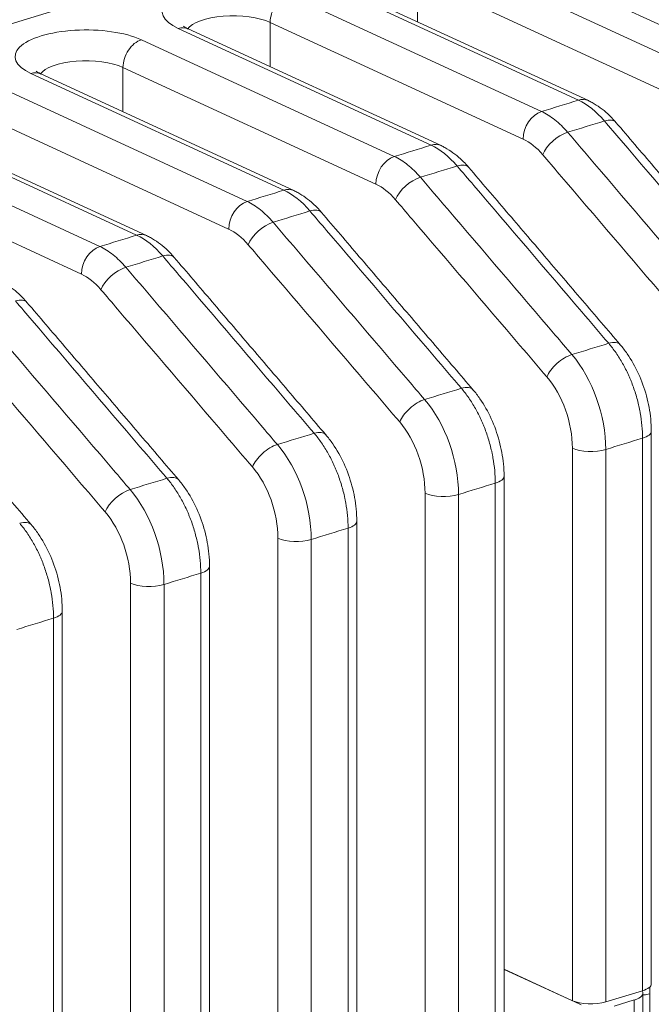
# Model space of a CAD drawing. Header units: millimetres. Extents: x 990 to 1809, y 0 to 562.
# Tile 512 of 550: x 1672 to 1685, y 150 to 171. Entities that reach past the tile are written whole.
import ezdxf

# ---------------------------------------------------------------- set-up
doc = ezdxf.new("R2010")
doc.units = ezdxf.units.MM
doc.layers.add('1', color=7, linetype='Continuous', true_color=0xffffff)

msp = doc.modelspace()

# ---------------------------------------------------------------- linework, layer by layer
at = {"layer": '1', "color": 7, "linetype": 'Continuous', "lineweight": 18}
for p, q in [((1721.609, 186.223), (1659.527, 167.255)), ((1686.963, 170.373), (1681.633, 172.831)), ((1680.858, 172.594), (1686.187, 170.136)), ((1685.799, 169.554), (1680.47, 172.012)), ((1680.47, 172.012), (1680.47, 171.076)), ((1683.86, 169.425), (1678.531, 171.883)), ((1684.07, 169.416), (1678.74, 171.874)), ((1677.755, 171.647), (1683.085, 169.188)), ((1680.758, 168.477), (1675.429, 170.936)), ((1680.967, 168.468), (1675.638, 170.926)), ((1682.697, 168.606), (1677.368, 171.065)), ((1677.368, 171.065), (1677.368, 170.128)), ((1674.653, 170.699), (1679.982, 168.24)), ((1679.595, 167.658), (1674.265, 170.117)), ((1674.265, 170.117), (1674.265, 169.18)), ((1677.656, 167.529), (1672.326, 169.988)), ((1677.865, 167.52), (1672.536, 169.978)), ((1671.551, 169.751), (1676.88, 167.292)), ((1676.492, 166.71), (1671.163, 169.169)), ((1674.553, 166.581), (1669.224, 169.04)), ((1674.763, 166.572), (1669.433, 169.03)), ((1668.448, 168.803), (1673.778, 166.344)), ((1673.39, 165.763), (1668.06, 168.221)), ((1685.397, 150.811), (1685.397, 162.452)), ((1685.212, 150.666), (1685.212, 162.306)), ((1683.733, 150.456), (1683.733, 162.096)), ((1684.437, 162.069), (1684.437, 150.429)), ((1682.294, 149.864), (1682.294, 161.504)), ((1682.11, 149.718), (1682.11, 161.358)), ((1680.631, 149.508), (1680.631, 161.148)), ((1681.334, 161.121), (1681.334, 149.481)), ((1679.192, 148.916), (1679.192, 160.556)), ((1679.008, 148.77), (1679.008, 160.41)), ((1677.529, 148.56), (1677.529, 160.2)), ((1678.232, 160.173), (1678.232, 148.533)), ((1676.09, 147.968), (1676.09, 159.608)), ((1675.905, 147.822), (1675.905, 159.462)), ((1674.426, 147.612), (1674.426, 159.252)), ((1675.13, 159.225), (1675.13, 147.585)), ((1672.803, 146.874), (1672.803, 158.514)), ((1672.987, 147.02), (1672.987, 158.66)), ((1682.294, 151.12), (1683.733, 150.456)), ((1682.294, 151.11), (1683.642, 150.498)), ((1685.212, 150.666), (1684.437, 150.429)), ((1685.221, 129.819), (1685.221, 150.619)), ((1685.366, 150.602), (1685.33, 150.591)), ((1685.366, 150.747), (1685.366, 150.218)), ((1683.758, 150.446), (1683.921, 150.371)), ((1685.036, 150.471), (1684.613, 150.341)), ((1685.036, 129.673), (1685.036, 150.471))]:
    msp.add_line(p, q, dxfattribs=at)
for centre, major_axis, ratio, start_param, end_param in [((1676.592, 171.291), (1.5, 0), 0.375419, 0.683124, 3.824717), ((1677.755, 171.183), (0.209, 0.454), 0.718873, 0.57051, 2.141307), ((1676.592, 170.828), (-1, 0), 0.375419, 3.824717, 6.028397), ((1673.49, 170.343), (1.5, 0), 0.375419, 0.683124, 3.824717), ((1675.429, 170.472), (-0.209, -0.454), 0.718873, 3.141585, 3.712103), ((1674.653, 170.235), (0.209, 0.454), 0.718873, 0.57051, 2.141307), ((1673.49, 169.88), (-1, 0), 0.375419, 3.824717, 6.028397), ((1672.326, 169.524), (-0.209, -0.454), 0.718873, 3.141585, 3.712103), ((1683.86, 168.962), (0.209, 0.454), 0.718873, 6.283178, 6.853696), ((1683.86, 167.571), (0.584, -1.913), 0.585049, 2.210557, 2.660317), ((1683.085, 168.725), (-0.209, -0.454), 0.718873, 3.712103, 5.282899), ((1684.272, 168.633), (-0.38, -0.325), 0.484169, 3.141982, 3.980002), ((1683.496, 168.397), (-0.38, -0.325), 0.484169, 3.980002, 5.550798), ((1680.758, 168.014), (0.209, 0.454), 0.718873, 6.283178, 6.853696), ((1680.758, 166.623), (0.584, -1.913), 0.585049, 2.210558, 2.660317), ((1682.697, 167.216), (0.438, -1.435), 0.585049, 2.210557, 2.660317), ((1679.982, 167.777), (-0.209, -0.454), 0.718873, 3.712103, 5.282899), ((1681.17, 167.686), (-0.38, -0.325), 0.484169, 3.141982, 3.980002), ((1679.595, 166.268), (0.438, -1.435), 0.585049, 2.210558, 2.660317), ((1680.394, 167.449), (-0.38, -0.325), 0.484169, 3.980002, 5.550798), ((1677.656, 167.066), (0.209, 0.454), 0.718873, 6.283178, 6.853696), ((1677.656, 165.676), (0.584, -1.913), 0.585049, 2.210558, 2.660317), ((1676.88, 166.829), (-0.209, -0.454), 0.718873, 3.712103, 5.282899), ((1678.067, 166.738), (-0.38, -0.325), 0.484169, 3.141983, 3.980002), ((1677.292, 166.501), (-0.38, -0.325), 0.484169, 3.980002, 5.550798), ((1674.553, 166.118), (0.209, 0.454), 0.718873, 6.283178, 6.853696), ((1674.553, 164.728), (0.584, -1.913), 0.585049, 2.210558, 2.660317), ((1676.492, 165.32), (0.438, -1.435), 0.585049, 2.210558, 2.660317), ((1673.778, 165.881), (-0.209, -0.454), 0.718873, 3.712103, 5.282899), ((1674.965, 165.79), (-0.38, -0.325), 0.484169, 3.141983, 3.980002), ((1673.39, 164.372), (0.438, -1.435), 0.585049, 2.210558, 2.660317), ((1674.189, 165.553), (-0.38, -0.325), 0.484169, 3.980002, 5.550798), ((1671.862, 164.842), (-0.38, -0.325), 0.484169, 3.141983, 3.980002), ((1684.362, 163.95), (-0.38, -0.325), 0.484169, 3.141958, 3.980002), ((1683.586, 163.713), (0.38, 0.325), 0.484169, 0.838409, 2.409206), ((1683.174, 162.651), (-0.584, 1.913), 0.585049, 4.231114, 5.35215), ((1682.787, 162.533), (0.438, -1.435), 0.585049, 1.089521, 2.210558), ((1681.259, 163.003), (-0.38, -0.325), 0.484169, 3.141958, 3.980002), ((1680.484, 162.766), (0.38, 0.325), 0.484169, 0.838409, 2.409206), ((1680.072, 161.703), (-0.584, 1.913), 0.585049, 4.231114, 5.35215), ((1679.684, 161.585), (0.438, -1.435), 0.585049, 1.089521, 2.210558), ((1678.157, 162.055), (-0.38, -0.325), 0.484169, 3.141958, 3.980002), ((1684.897, 162.452), (-0.5, 0), 0.375419, 2.25392, 3.141124), ((1677.381, 161.818), (0.38, 0.325), 0.484169, 0.838409, 2.409206), ((1676.97, 160.756), (-0.584, 1.913), 0.585049, 4.231114, 5.35215), ((1684.121, 162.215), (0.5, 0), 0.375419, 3.824717, 5.395513), ((1676.582, 160.637), (0.438, -1.435), 0.585049, 1.089521, 2.210558), ((1675.054, 161.107), (-0.38, -0.325), 0.484169, 3.141959, 3.980003), ((1681.794, 161.504), (-0.5, 0), 0.375419, 2.25392, 3.141124), ((1674.279, 160.87), (0.38, 0.325), 0.484169, 0.838409, 2.409205), ((1673.867, 159.808), (-0.584, 1.913), 0.585049, 4.231114, 5.35215), ((1681.019, 161.267), (0.5, 0), 0.375419, 3.824717, 5.395513), ((1673.479, 159.689), (0.438, -1.435), 0.585049, 1.089521, 2.210558), ((1671.952, 160.159), (-0.38, -0.325), 0.484169, 3.141958, 3.980002), ((1678.692, 160.556), (-0.5, 0), 0.375419, 2.253921, 3.141125), ((1677.916, 160.319), (0.5, 0), 0.375419, 3.824717, 5.395513), ((1675.59, 159.608), (-0.5, 0), 0.375419, 2.253921, 3.141125), ((1674.814, 159.371), (0.5, 0), 0.375419, 3.824717, 5.395513), ((1672.487, 158.66), (-0.5, 0), 0.375419, 2.253921, 3.141125), ((1684.897, 150.811), (-0.5, 0), 0.375419, 2.25392, 3.141593), ((1684.721, 150.624), (-0.5, 0.006), 0.38792, 2.258584, 3.378942), ((1685.33, 151.054), (0.209, 0.454), 0.71869, 3.425128, 3.711234), ((1684.121, 150.574), (-0.5, 0), 0.375419, 0.683124, 2.25392)]:
    msp.add_ellipse(centre, major_axis=major_axis, ratio=ratio, start_param=start_param, end_param=end_param, dxfattribs=at)
for points, knots in [([(1675.638, 170.926), (1675.608, 170.942), (1675.559, 170.966), (1675.541, 170.983), (1675.541, 170.983)], [0, 0, 0, 0, 0.470776, 1, 1, 1, 1]), ([(1672.536, 169.978), (1672.506, 169.994), (1672.457, 170.018), (1672.439, 170.035), (1672.439, 170.036)], [0, 0, 0, 0, 0.470776, 1, 1, 1, 1]), ([(1684.652, 168.958), (1684.597, 169.023), (1684.442, 169.184), (1684.242, 169.331), (1684.097, 169.403), (1684.07, 169.416)], [0, 0, 0, 0, 0.324459, 0.872047, 1, 1, 1, 1]), ([(1683.085, 169.188), (1683.132, 169.166), (1683.18, 169.14), (1683.273, 169.082), (1683.32, 169.049), (1683.411, 168.976), (1683.457, 168.936), (1683.547, 168.848), (1683.591, 168.801), (1683.634, 168.751)], [0, 0, 0, 0, 0.25, 0.25, 0.5, 0.5, 0.75, 0.75, 1, 1, 1, 1]), ([(1687.601, 165.252), (1687.412, 165.474), (1687.222, 165.696), (1686.275, 166.804), (1685.517, 167.691), (1684.642, 168.715), (1684.526, 168.851), (1684.409, 168.988)], [0, 0, 0, 0, 0.178082, 0.178082, 0.890408, 0.890408, 1, 1, 1, 1]), ([(1683.634, 168.751), (1683.823, 168.529), (1684.013, 168.307), (1684.96, 167.198), (1685.718, 166.312), (1686.592, 165.288), (1686.709, 165.152), (1686.826, 165.015)], [0, 0, 0, 0, 0.178082, 0.178082, 0.890408, 0.890408, 1, 1, 1, 1]), ([(1681.55, 168.01), (1681.494, 168.075), (1681.339, 168.236), (1681.139, 168.383), (1680.995, 168.455), (1680.967, 168.468)], [0, 0, 0, 0, 0.324459, 0.872047, 1, 1, 1, 1]), ([(1679.982, 168.24), (1680.03, 168.218), (1680.077, 168.192), (1680.171, 168.134), (1680.217, 168.101), (1680.309, 168.028), (1680.354, 167.988), (1680.444, 167.9), (1680.488, 167.853), (1680.531, 167.803)], [0, 0, 0, 0, 0.25, 0.25, 0.5, 0.5, 0.75, 0.75, 1, 1, 1, 1]), ([(1686.301, 164.543), (1686.111, 164.765), (1685.922, 164.986), (1684.974, 166.095), (1684.216, 166.982), (1683.342, 168.005), (1683.225, 168.142), (1683.109, 168.278)], [0, 0, 0, 0, 0.178082, 0.178082, 0.890408, 0.890408, 1, 1, 1, 1]), ([(1684.499, 164.304), (1684.309, 164.526), (1684.12, 164.748), (1683.172, 165.857), (1682.415, 166.743), (1681.54, 167.767), (1681.423, 167.903), (1681.307, 168.04)], [0, 0, 0, 0, 0.178082, 0.178082, 0.890408, 0.890408, 1, 1, 1, 1]), ([(1680.531, 167.803), (1680.721, 167.581), (1680.91, 167.359), (1681.858, 166.251), (1682.616, 165.364), (1683.49, 164.34), (1683.607, 164.204), (1683.723, 164.067)], [0, 0, 0, 0, 0.178082, 0.178082, 0.890408, 0.890408, 1, 1, 1, 1]), ([(1678.447, 167.063), (1678.392, 167.128), (1678.237, 167.288), (1678.037, 167.435), (1677.893, 167.507), (1677.865, 167.52)], [0, 0, 0, 0, 0.324459, 0.872047, 1, 1, 1, 1]), ([(1676.88, 167.292), (1676.928, 167.27), (1676.975, 167.245), (1677.068, 167.186), (1677.115, 167.153), (1677.206, 167.08), (1677.252, 167.04), (1677.342, 166.952), (1677.386, 166.905), (1677.429, 166.855)], [0, 0, 0, 0, 0.25, 0.25, 0.5, 0.5, 0.75, 0.75, 1, 1, 1, 1]), ([(1683.198, 163.595), (1683.009, 163.817), (1682.819, 164.038), (1681.872, 165.147), (1681.114, 166.034), (1680.239, 167.057), (1680.123, 167.194), (1680.006, 167.33)], [0, 0, 0, 0, 0.178082, 0.178082, 0.890408, 0.890408, 1, 1, 1, 1]), ([(1681.396, 163.357), (1681.207, 163.578), (1681.017, 163.8), (1680.07, 164.909), (1679.312, 165.796), (1678.438, 166.819), (1678.321, 166.955), (1678.204, 167.092)], [0, 0, 0, 0, 0.178082, 0.178082, 0.890408, 0.890408, 1, 1, 1, 1]), ([(1677.429, 166.855), (1677.618, 166.633), (1677.808, 166.411), (1678.755, 165.303), (1679.513, 164.416), (1680.388, 163.392), (1680.504, 163.256), (1680.621, 163.12)], [0, 0, 0, 0, 0.178082, 0.178082, 0.890408, 0.890408, 1, 1, 1, 1]), ([(1675.345, 166.115), (1675.29, 166.18), (1675.135, 166.34), (1674.934, 166.487), (1674.79, 166.559), (1674.763, 166.572)], [0, 0, 0, 0, 0.324459, 0.872048, 1, 1, 1, 1]), ([(1680.096, 162.647), (1679.906, 162.869), (1679.717, 163.091), (1678.769, 164.199), (1678.012, 165.086), (1677.137, 166.109), (1677.02, 166.246), (1676.904, 166.382)], [0, 0, 0, 0, 0.178082, 0.178082, 0.890408, 0.890408, 1, 1, 1, 1]), ([(1673.778, 166.344), (1673.825, 166.322), (1673.872, 166.297), (1673.966, 166.238), (1674.012, 166.205), (1674.104, 166.132), (1674.149, 166.092), (1674.239, 166.004), (1674.283, 165.957), (1674.326, 165.907)], [0, 0, 0, 0, 0.25, 0.25, 0.5, 0.5, 0.75, 0.75, 1, 1, 1, 1]), ([(1678.294, 162.409), (1678.105, 162.63), (1677.915, 162.852), (1676.968, 163.961), (1676.21, 164.848), (1675.335, 165.871), (1675.219, 166.007), (1675.102, 166.144)], [0, 0, 0, 0, 0.178081, 0.178081, 0.890407, 0.890407, 1, 1, 1, 1]), ([(1674.326, 165.907), (1674.516, 165.685), (1674.705, 165.463), (1675.653, 164.355), (1676.411, 163.468), (1677.285, 162.445), (1677.402, 162.308), (1677.518, 162.172)], [0, 0, 0, 0, 0.178081, 0.178081, 0.890407, 0.890407, 1, 1, 1, 1]), ([(1672.242, 165.167), (1672.187, 165.232), (1672.032, 165.392), (1671.832, 165.539), (1671.688, 165.611), (1671.66, 165.624)], [0, 0, 0, 0, 0.324459, 0.872048, 1, 1, 1, 1]), ([(1676.993, 161.699), (1676.804, 161.921), (1676.614, 162.143), (1675.667, 163.251), (1674.909, 164.138), (1674.035, 165.161), (1673.918, 165.298), (1673.801, 165.434)], [0, 0, 0, 0, 0.178081, 0.178081, 0.890407, 0.890407, 1, 1, 1, 1]), ([(1675.192, 161.461), (1675.002, 161.683), (1674.813, 161.904), (1673.865, 163.013), (1673.107, 163.9), (1672.233, 164.923), (1672.116, 165.06), (1672, 165.196)], [0, 0, 0, 0, 0.178081, 0.178081, 0.890407, 0.890407, 1, 1, 1, 1]), ([(1671.224, 164.959), (1671.413, 164.737), (1671.603, 164.516), (1672.55, 163.407), (1673.308, 162.52), (1674.183, 161.497), (1674.299, 161.36), (1674.416, 161.224)], [0, 0, 0, 0, 0.178081, 0.178081, 0.890407, 0.890407, 1, 1, 1, 1]), ([(1673.891, 160.751), (1673.702, 160.973), (1673.512, 161.195), (1672.565, 162.303), (1671.807, 163.19), (1670.932, 164.214), (1670.816, 164.35), (1670.699, 164.486)], [0, 0, 0, 0, 0.178081, 0.178081, 0.890407, 0.890407, 1, 1, 1, 1]), ([(1685.212, 162.306), (1685.212, 162.393), (1685.208, 162.481), (1685.192, 162.66), (1685.18, 162.75), (1685.159, 162.863), (1685.155, 162.886), (1685.146, 162.931), (1685.141, 162.954), (1685.126, 163.023), (1685.115, 163.068), (1685.079, 163.203), (1685.051, 163.292), (1685.004, 163.423), (1684.988, 163.466), (1684.962, 163.531), (1684.953, 163.552), (1684.934, 163.595), (1684.925, 163.616), (1684.877, 163.722), (1684.795, 163.883), (1684.703, 164.032), (1684.629, 164.139), (1684.603, 164.174), (1684.552, 164.241), (1684.526, 164.273), (1684.499, 164.304)], [0, 0, 0, 0, 0.125, 0.125, 0.25, 0.25, 0.28125, 0.28125, 0.3125, 0.3125, 0.375, 0.375, 0.5, 0.5, 0.5625, 0.5625, 0.59375, 0.59375, 0.625, 0.625, 0.75, 0.875, 0.875, 0.9375, 0.9375, 1, 1, 1, 1]), ([(1685.397, 162.452), (1685.397, 162.538), (1685.385, 162.783), (1685.308, 163.198), (1685.139, 163.67), (1684.937, 164.028), (1684.793, 164.215), (1684.742, 164.275)], [0, 0, 0, 0, 0.133541, 0.379032, 0.624523, 0.872128, 1, 1, 1, 1]), ([(1682.11, 161.358), (1682.11, 161.445), (1682.106, 161.534), (1682.089, 161.712), (1682.077, 161.802), (1682.057, 161.915), (1682.053, 161.938), (1682.043, 161.984), (1682.039, 162.006), (1682.023, 162.075), (1682.012, 162.12), (1681.976, 162.255), (1681.949, 162.344), (1681.902, 162.475), (1681.885, 162.518), (1681.859, 162.583), (1681.85, 162.605), (1681.832, 162.647), (1681.822, 162.669), (1681.775, 162.774), (1681.693, 162.935), (1681.6, 163.084), (1681.526, 163.191), (1681.501, 163.226), (1681.45, 163.293), (1681.423, 163.325), (1681.396, 163.357)], [0, 0, 0, 0, 0.125, 0.125, 0.25, 0.25, 0.28125, 0.28125, 0.3125, 0.3125, 0.375, 0.375, 0.5, 0.5, 0.5625, 0.5625, 0.59375, 0.59375, 0.625, 0.625, 0.75, 0.875, 0.875, 0.9375, 0.9375, 1, 1, 1, 1]), ([(1682.294, 161.504), (1682.294, 161.59), (1682.282, 161.835), (1682.206, 162.25), (1682.036, 162.722), (1681.835, 163.08), (1681.691, 163.267), (1681.639, 163.327)], [0, 0, 0, 0, 0.133541, 0.379032, 0.624523, 0.872128, 1, 1, 1, 1]), ([(1679.008, 160.41), (1679.008, 160.497), (1679.003, 160.586), (1678.987, 160.764), (1678.975, 160.854), (1678.954, 160.967), (1678.95, 160.99), (1678.941, 161.036), (1678.936, 161.059), (1678.921, 161.127), (1678.91, 161.172), (1678.874, 161.307), (1678.846, 161.396), (1678.799, 161.527), (1678.783, 161.571), (1678.757, 161.635), (1678.748, 161.657), (1678.729, 161.699), (1678.72, 161.721), (1678.672, 161.826), (1678.59, 161.988), (1678.498, 162.136), (1678.424, 162.243), (1678.399, 162.278), (1678.347, 162.345), (1678.321, 162.377), (1678.294, 162.409)], [0, 0, 0, 0, 0.125, 0.125, 0.25, 0.25, 0.28125, 0.28125, 0.3125, 0.3125, 0.375, 0.375, 0.5, 0.5, 0.5625, 0.5625, 0.59375, 0.59375, 0.625, 0.625, 0.75, 0.875, 0.875, 0.9375, 0.9375, 1, 1, 1, 1]), ([(1679.192, 160.556), (1679.192, 160.642), (1679.18, 160.887), (1679.103, 161.302), (1678.934, 161.774), (1678.732, 162.132), (1678.589, 162.319), (1678.537, 162.379)], [0, 0, 0, 0, 0.133541, 0.379032, 0.624523, 0.872128, 1, 1, 1, 1]), ([(1675.905, 159.462), (1675.905, 159.55), (1675.901, 159.638), (1675.885, 159.816), (1675.872, 159.906), (1675.852, 160.019), (1675.848, 160.042), (1675.839, 160.088), (1675.834, 160.111), (1675.818, 160.179), (1675.807, 160.224), (1675.771, 160.359), (1675.744, 160.448), (1675.697, 160.579), (1675.68, 160.623), (1675.654, 160.687), (1675.645, 160.709), (1675.627, 160.752), (1675.618, 160.773), (1675.57, 160.878), (1675.488, 161.04), (1675.395, 161.188), (1675.322, 161.295), (1675.296, 161.33), (1675.245, 161.397), (1675.218, 161.429), (1675.192, 161.461)], [0, 0, 0, 0, 0.125, 0.125, 0.25, 0.25, 0.28125, 0.28125, 0.3125, 0.3125, 0.375, 0.375, 0.5, 0.5, 0.5625, 0.5625, 0.59375, 0.59375, 0.625, 0.625, 0.75, 0.875, 0.875, 0.9375, 0.9375, 1, 1, 1, 1]), ([(1676.09, 159.608), (1676.089, 159.694), (1676.077, 159.939), (1676.001, 160.354), (1675.831, 160.826), (1675.63, 161.184), (1675.486, 161.371), (1675.434, 161.432)], [0, 0, 0, 0, 0.133541, 0.379032, 0.624523, 0.872128, 1, 1, 1, 1]), ([(1672.803, 158.514), (1672.803, 158.602), (1672.799, 158.69), (1672.782, 158.868), (1672.77, 158.958), (1672.75, 159.071), (1672.745, 159.094), (1672.736, 159.14), (1672.731, 159.163), (1672.716, 159.231), (1672.705, 159.277), (1672.669, 159.411), (1672.641, 159.5), (1672.594, 159.631), (1672.578, 159.675), (1672.552, 159.739), (1672.543, 159.761), (1672.525, 159.804), (1672.515, 159.825), (1672.468, 159.93), (1672.386, 160.092), (1672.293, 160.241), (1672.219, 160.347), (1672.194, 160.382), (1672.142, 160.449), (1672.116, 160.482), (1672.089, 160.513)], [0, 0, 0, 0, 0.125, 0.125, 0.25, 0.25, 0.28125, 0.28125, 0.3125, 0.3125, 0.375, 0.375, 0.5, 0.5, 0.5625, 0.5625, 0.59375, 0.59375, 0.625, 0.625, 0.75, 0.875, 0.875, 0.9375, 0.9375, 1, 1, 1, 1]), ([(1672.987, 158.66), (1672.987, 158.746), (1672.975, 158.991), (1672.899, 159.407), (1672.729, 159.878), (1672.527, 160.236), (1672.384, 160.423), (1672.332, 160.484)], [0, 0, 0, 0, 0.133541, 0.379032, 0.624523, 0.872128, 1, 1, 1, 1])]:
    msp.add_open_spline(points, degree=3, knots=knots, dxfattribs=at)
for points, degree in [([(1683.085, 169.188), (1683.343, 169.267), (1683.602, 169.346), (1683.86, 169.425)], 3), ([(1684.409, 168.988), (1684.151, 168.909), (1683.892, 168.83), (1683.634, 168.751)], 3), ([(1687.844, 165.223), (1684.652, 168.958)], 1), ([(1679.982, 168.24), (1680.241, 168.319), (1680.499, 168.398), (1680.758, 168.477)], 3), ([(1681.307, 168.04), (1681.048, 167.961), (1680.79, 167.882), (1680.531, 167.803)], 3), ([(1684.742, 164.275), (1681.55, 168.01)], 1), ([(1676.88, 167.292), (1677.138, 167.371), (1677.397, 167.45), (1677.656, 167.529)], 3), ([(1678.204, 167.092), (1677.946, 167.013), (1677.687, 166.934), (1677.429, 166.855)], 3), ([(1681.639, 163.327), (1678.447, 167.063)], 1), ([(1673.778, 166.344), (1674.036, 166.423), (1674.295, 166.502), (1674.553, 166.581)], 3), ([(1675.102, 166.144), (1674.843, 166.065), (1674.585, 165.986), (1674.326, 165.907)], 3), ([(1678.537, 162.379), (1675.345, 166.115)], 1), ([(1675.434, 161.432), (1672.242, 165.167)], 1), ([(1683.723, 164.067), (1683.982, 164.146), (1684.24, 164.225), (1684.499, 164.304)], 3), ([(1672.332, 160.484), (1669.14, 164.219)], 1), ([(1680.621, 163.12), (1680.879, 163.199), (1681.138, 163.278), (1681.396, 163.357)], 3), ([(1677.518, 162.172), (1677.777, 162.251), (1678.035, 162.33), (1678.294, 162.409)], 3), ([(1685.212, 162.306), (1684.954, 162.227), (1684.695, 162.148), (1684.437, 162.069)], 3), ([(1674.416, 161.224), (1674.675, 161.303), (1674.933, 161.382), (1675.192, 161.461)], 3), ([(1682.11, 161.358), (1681.851, 161.279), (1681.593, 161.2), (1681.334, 161.121)], 3), ([(1679.008, 160.41), (1678.749, 160.331), (1678.491, 160.252), (1678.232, 160.173)], 3), ([(1675.905, 159.462), (1675.647, 159.383), (1675.388, 159.304), (1675.13, 159.225)], 3), ([(1672.803, 158.514), (1672.544, 158.435), (1672.286, 158.356), (1672.027, 158.277)], 3)]:
    msp.add_open_spline(points, degree=degree, dxfattribs=at)

doc.saveas('drawing.dxf')
